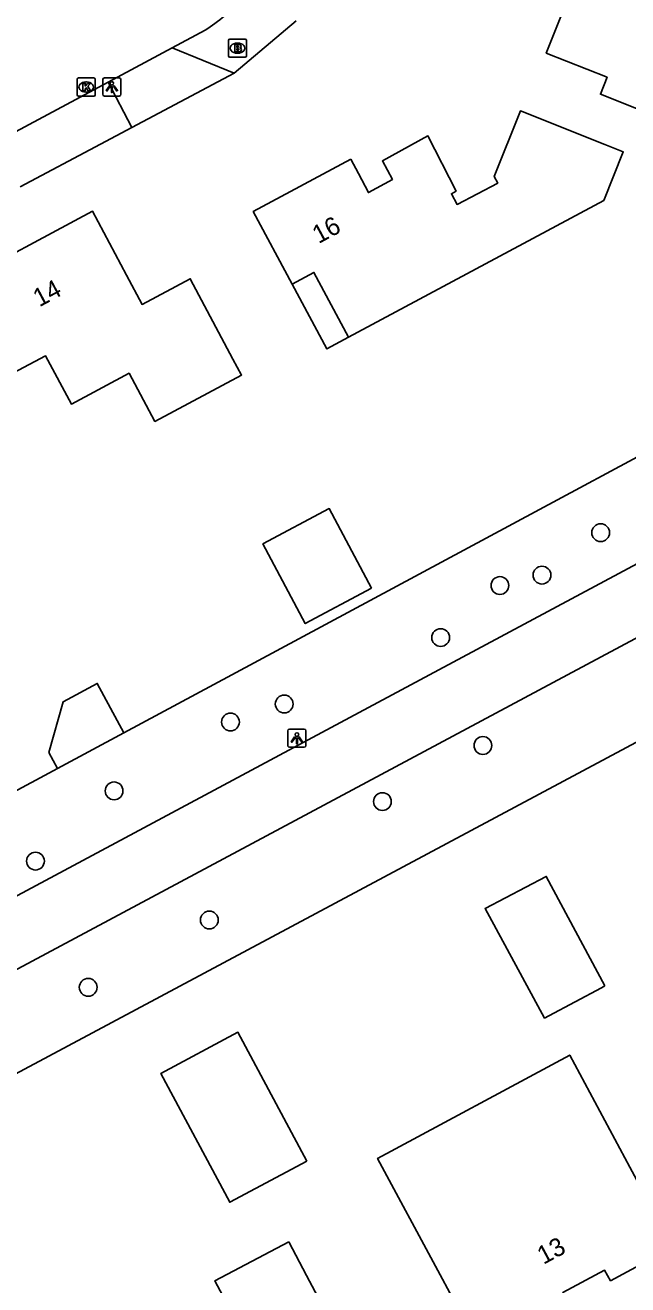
# Model space of a CAD drawing. Extents: x 157321 to 158827, y 386650 to 388532.
# Drawn here: x 158206.6 to 158239.7, y 387216.4 to 387285.7 of the extents above; entities that cross this region are included whole.
import ezdxf

# ---------------------------------------------------------------- set-up
doc = ezdxf.new("R2010")
doc.units = 0
for name, color, linetype in [('IMGEO_Boom', 7, 'Continuous'), ('IMGEO_Brandkraan', 7, 'Continuous'), ('IMGEO_Fietspad_gesloten', 7, 'Continuous'), ('IMGEO_Groenvoorziening', 7, 'Continuous'), ('IMGEO_Kolk', 7, 'Continuous'), ('IMGEO_Lichtpunt', 7, 'Continuous'), ('IMGEO_Pand', 7, 'Continuous'), ('IMGEO_Pand_nummerreeks', 7, 'Continuous'), ('IMGEO_Pand_overbouw', 7, 'Continuous'), ('IMGEO_Rijbaan_lokaal_gesloten', 7, 'Continuous'), ('IMGEO_Voetpad_open', 7, 'Continuous')]:
    doc.layers.add(name, color=color, linetype=linetype)

msp = doc.modelspace()

# ---------------------------------------------------------------- linework, layer by layer
at = {"layer": 'IMGEO_Boom'}
for centre in [(158238.227, 387257.821), (158235, 387255.485), (158232.689, 387254.912), (158229.43, 387252.05), (158220.825, 387248.395), (158217.869, 387247.405), (158231.753, 387246.114), (158211.468, 387243.617), (158226.225, 387243.028), (158207.145, 387239.754), (158216.706, 387236.515), (158210.046, 387232.813)]:
    msp.add_circle(centre, 0.489, dxfattribs=at)
at = {"layer": 'IMGEO_Brandkraan'}
for p, q in [((158217.753, 387284.046), (158217.753, 387284.898)), ((158217.828, 387284.972), (158218.68, 387284.972)), ((158218.241, 387284.752), (158218.266, 387284.752)), ((158218.754, 387284.898), (158218.754, 387284.046)), ((158218.264, 387284.192), (158218.239, 387284.192)), ((158218.68, 387283.972), (158217.828, 387283.972))]:
    msp.add_line(p, q, dxfattribs=at)
for points in [[(158217.753, 387284.046), (158217.753, 387284.898)], [(158217.828, 387284.972), (158218.68, 387284.972)], [(158218.754, 387284.898), (158218.754, 387284.046)], [(158218.101, 387284.672), (158218.101, 387284.272), (158218.314, 387284.272)], [(158218.332, 387284.672), (158218.101, 387284.672)], [(158218.28, 387284.591), (158218.226, 387284.591), (158218.226, 387284.515)], [(158218.226, 387284.515), (158218.279, 387284.515)], [(158218.288, 387284.439), (158218.226, 387284.439), (158218.226, 387284.358)], [(158218.226, 387284.358), (158218.288, 387284.358)], [(158218.68, 387283.972), (158217.828, 387283.972)]]:
    msp.add_lwpolyline(points, dxfattribs=at)
for centre, radius, start, end in [((158217.83, 387284.896), 0.0765, 91.55205, 178.44795), ((158217.83, 387284.896), 0.0765, 91.55205, 178.44795), ((158218.678, 387284.896), 0.0765, 1.55205, 88.44795), ((158218.678, 387284.896), 0.0765, 1.55205, 88.44795), ((158217.83, 387284.048), 0.0765, 181.55205, 268.44795), ((158217.83, 387284.048), 0.0765, 181.55205, 268.44795), ((158218.281, 387284.553), 0.0379, 267.82845, 90.93552), ((158218.289, 387284.398), 0.0404, 269.87594, 90.50774), ((158218.32, 387284.523), 0.251, 268.66757, 293.53466), ((158218.336, 387284.527), 0.145, 59.4692, 91.53667), ((158218.361, 387284.574), 0.0922, 285.51372, 58.15012), ((158218.366, 387284.382), 0.105, 301.31148, 78.98903), ((158218.678, 387284.048), 0.0765, 271.55205, 358.44795), ((158218.678, 387284.048), 0.0765, 271.55205, 358.44795)]:
    msp.add_arc(centre, radius, start, end, dxfattribs=at)
for centre, major_axis, ratio, start_param, end_param in [((158218.24, 387284.472), (-0.387, 0.002), 0.722429, 4.712389, 7.853982), ((158218.265, 387284.472), (-0.39, 0.002), 0.717154, 1.570796, 4.712389)]:
    msp.add_ellipse(centre, major_axis=major_axis, ratio=ratio, start_param=start_param, end_param=end_param, dxfattribs=at)
at = {"layer": 'IMGEO_Fietspad_gesloten'}
for points in [[(158287.618, 387281.484), (158228.821, 387250), (158183.203, 387225.573), (158113.521, 387188.82)], [(158184.875, 387222.452), (158236.396, 387250), (158293.02, 387280.276)]]:
    msp.add_lwpolyline(points, dxfattribs=at)
at = {"layer": 'IMGEO_Groenvoorziening'}
for points in [[(158218.078, 387283.103), (158212.453, 387280.099)], [(158212.008, 387246.807), (158217.947, 387250), (158257.92, 387271.493)], [(158184.356, 387216.458), (158247.137, 387250), (158279.987, 387267.551), (158281.984, 387268.584)], [(158109.367, 387190.866), (158137.628, 387206.813), (158208.355, 387244.843)]]:
    msp.add_lwpolyline(points, dxfattribs=at)
at = {"layer": 'IMGEO_Kolk'}
for p, q in [((158209.435, 387281.905), (158209.435, 387282.757)), ((158209.51, 387282.831), (158210.362, 387282.831)), ((158209.923, 387282.611), (158209.948, 387282.611)), ((158210.436, 387282.757), (158210.436, 387281.905)), ((158209.946, 387282.051), (158209.921, 387282.051)), ((158210.362, 387281.831), (158209.51, 387281.831))]:
    msp.add_line(p, q, dxfattribs=at)
for points in [[(158209.435, 387281.905), (158209.435, 387282.757)], [(158209.51, 387282.831), (158210.362, 387282.831)], [(158210.436, 387282.757), (158210.436, 387281.905)], [(158209.756, 387282.531), (158209.879, 387282.531), (158209.879, 387282.38), (158210.009, 387282.531), (158210.173, 387282.531), (158210.027, 387282.38), (158210.18, 387282.131), (158210.028, 387282.131), (158209.943, 387282.295), (158209.879, 387282.228), (158209.879, 387282.131), (158209.756, 387282.131), (158209.756, 387282.531)], [(158210.362, 387281.831), (158209.51, 387281.831)]]:
    msp.add_lwpolyline(points, dxfattribs=at)
for centre, start, end in [((158209.512, 387282.755), 91.55205, 178.44795), ((158209.512, 387282.755), 91.55205, 178.44795), ((158210.36, 387282.755), 1.55205, 88.44795), ((158210.36, 387282.755), 1.55205, 88.44795), ((158209.512, 387281.907), 181.55205, 268.44795), ((158209.512, 387281.907), 181.55205, 268.44795), ((158210.36, 387281.907), 271.55205, 358.44795), ((158210.36, 387281.907), 271.55205, 358.44795)]:
    msp.add_arc(centre, 0.0765, start, end, dxfattribs=at)
for centre, major_axis, ratio, start_param, end_param in [((158209.922, 387282.331), (-0.387, 0.002), 0.722429, 4.712389, 7.853982), ((158209.947, 387282.331), (-0.39, 0.002), 0.717154, 1.570796, 4.712389)]:
    msp.add_ellipse(centre, major_axis=major_axis, ratio=ratio, start_param=start_param, end_param=end_param, dxfattribs=at)
at = {"layer": 'IMGEO_Lichtpunt'}
for p, q in [((158210.846, 387282.739), (158210.846, 387281.932)), ((158210.846, 387282.739), (158210.846, 387281.932)), ((158211.748, 387282.834), (158210.94, 387282.834)), ((158211.748, 387282.834), (158210.94, 387282.834)), ((158211.842, 387281.932), (158211.842, 387282.739)), ((158211.842, 387281.932), (158211.842, 387282.739)), ((158210.94, 387281.838), (158211.748, 387281.838)), ((158210.94, 387281.838), (158211.748, 387281.838)), ((158221.024, 387246.918), (158221.024, 387246.111)), ((158221.024, 387246.918), (158221.024, 387246.111)), ((158221.926, 387247.013), (158221.118, 387247.013)), ((158221.926, 387247.013), (158221.118, 387247.013)), ((158222.02, 387246.111), (158222.02, 387246.918)), ((158222.02, 387246.111), (158222.02, 387246.918)), ((158221.118, 387246.017), (158221.926, 387246.017)), ((158221.118, 387246.017), (158221.926, 387246.017))]:
    msp.add_line(p, q, dxfattribs=at)
for points in [[(158211.22, 387282.403), (158211.259, 387282.375), (158211.071, 387282.113), (158211.033, 387282.14), (158211.22, 387282.403)], [(158211.322, 387282.355), (158211.369, 387282.355), (158211.369, 387282.033), (158211.322, 387282.033), (158211.322, 387282.355)], [(158211.432, 387282.375), (158211.47, 387282.402), (158211.657, 387282.14), (158211.618, 387282.112), (158211.432, 387282.375)], [(158221.398, 387246.582), (158221.437, 387246.554), (158221.249, 387246.292), (158221.211, 387246.319), (158221.398, 387246.582)], [(158221.61, 387246.554), (158221.648, 387246.581), (158221.835, 387246.319), (158221.796, 387246.291), (158221.61, 387246.554)], [(158221.5, 387246.534), (158221.547, 387246.534), (158221.547, 387246.212), (158221.5, 387246.212), (158221.5, 387246.534)]]:
    msp.add_lwpolyline(points, dxfattribs=at)
for centre in [(158211.345, 387282.537), (158221.523, 387246.716)]:
    msp.add_circle(centre, 0.0994, dxfattribs=at)
for centre, start, end in [((158210.94, 387282.739), 90, 180), ((158210.94, 387282.739), 90, 180), ((158211.748, 387282.739), 0, 90), ((158211.748, 387282.739), 0, 90), ((158210.94, 387281.932), 180, 270), ((158210.94, 387281.932), 180, 270), ((158211.748, 387281.932), 270, 0), ((158211.748, 387281.932), 270, 360), ((158221.118, 387246.918), 90, 180), ((158221.118, 387246.918), 90, 180), ((158221.926, 387246.918), 0, 90), ((158221.926, 387246.918), 0, 90), ((158221.118, 387246.111), 180, 270), ((158221.118, 387246.111), 180, 270), ((158221.926, 387246.111), 270, 0), ((158221.926, 387246.111), 270, 360)]:
    msp.add_arc(centre, 0.0946, start, end, dxfattribs=at)
at = {"layer": 'IMGEO_Pand'}
for points in [[(158237.116, 387288.93), (158240.464, 387287.604), (158244.111, 387296.805), (158249.488, 387294.684), (158250.355, 387295.05), (158251.933, 387294.404), (158252.607, 387292.838), (158251.998, 387291.256), (158251.148, 387290.862), (158246.289, 387278.719), (158242.857, 387280.086), (158238.212, 387281.937), (158238.581, 387282.865), (158235.239, 387284.197), (158237.116, 387288.93)], [(158224.489, 387278.372), (158224.916, 387277.584), (158225.451, 387276.523), (158226.777, 387277.246), (158226.224, 387278.271), (158228.725, 387279.646), (158230.28, 387276.611), (158230.023, 387276.461), (158230.328, 387275.878), (158232.567, 387277.05), (158232.377, 387277.413), (158233.814, 387281.017), (158238.459, 387279.165), (158239.471, 387278.762), (158238.408, 387276.091), (158224.363, 387268.567), (158222.455, 387272.131), (158221.261, 387271.492), (158219.124, 387275.481), (158224.489, 387278.372)], [(158212.159, 387271.98), (158213.012, 387270.377), (158215.66, 387271.785), (158218.007, 387267.371), (158218.476, 387266.489), (158213.712, 387263.943), (158212.296, 387266.59), (158209.12, 387264.891), (158207.704, 387267.538), (158205.322, 387266.283), (158204.957, 387266.977), (158202.627, 387271.4), (158210.289, 387275.496), (158212.159, 387271.98)], [(158225.627, 387254.768), (158221.982, 387252.82), (158219.654, 387257.199), (158223.299, 387259.147), (158225.627, 387254.768)], [(158208.355, 387244.843), (158207.883, 387245.721), (158208.675, 387248.523), (158210.545, 387249.528), (158212.008, 387246.807)], [(158212.008, 387246.807), (158208.355, 387244.843)], [(158238.456, 387232.889), (158238.276, 387232.793), (158235.372, 387231.242), (158235.141, 387231.118), (158231.871, 387237.154), (158235.238, 387238.912), (158238.456, 387232.889)], [(158222.065, 387223.255), (158217.828, 387220.988), (158214.038, 387228.071), (158218.275, 387230.339), (158222.065, 387223.255)], [(158241.026, 387220.709), (158239.839, 387222.92), (158236.532, 387229.081), (158225.963, 387223.397), (158229.273, 387217.237), (158231.639, 387212.832), (158236.488, 387215.454), (158236.147, 387216.025), (158238.448, 387217.248), (158238.769, 387216.67), (158242.204, 387218.515), (158241.026, 387220.709)], [(158221.078, 387218.818), (158217.017, 387216.673), (158218.363, 387214.125), (158214.824, 387212.256), (158214.352, 387213.15), (158210.69, 387211.134), (158212.659, 387207.508), (158213.533, 387207.982), (158216.29, 387202.905), (158222.364, 387206.175), (158222.109, 387206.624), (158222.674, 387208.584), (158223.163, 387208.836), (158221.923, 387211.209), (158222.826, 387211.698), (158224.391, 387212.545), (158222.056, 387216.967), (158221.078, 387218.818)]]:
    msp.add_lwpolyline(points, dxfattribs=at)
at = {"layer": 'IMGEO_Pand_overbouw'}
msp.add_lwpolyline([(158222.455, 387272.131), (158221.261, 387271.492), (158223.17, 387267.928), (158224.363, 387268.567)], close=True, dxfattribs=at)
at = {"layer": 'IMGEO_Rijbaan_lokaal_gesloten'}
for points in [[(158214.663, 387284.495), (158216.48, 387285.457)], [(158211.14, 387282.606), (158214.663, 387284.495)], [(158204.993, 387279.31), (158211.14, 387282.606)]]:
    msp.add_lwpolyline(points, dxfattribs=at)
msp.add_arc((158211.357, 387293.453), 9.496, 302.64841, 318.41582, dxfattribs=at)
at = {"layer": 'IMGEO_Voetpad_open'}
for points in [[(158221.481, 387285.976), (158218.078, 387283.103)], [(158214.663, 387284.495), (158218.078, 387283.103)], [(158212.453, 387280.099), (158211.14, 387282.606)], [(158212.453, 387280.099), (158210.725, 387279.185), (158206.308, 387276.849)]]:
    msp.add_lwpolyline(points, dxfattribs=at)

# ---------------------------------------------------------------- texts
at = {"layer": 'IMGEO_Pand_nummerreeks'}
for s, rotation, p in [('16', 28.3213, (158222.715, 387273.691)), ('14', 28.12835, (158207.355, 387270.209)), ('13', 28.27617, (158235.081, 387217.544))]:
    msp.add_text(s, height=1, rotation=rotation, dxfattribs=at).set_placement(p)

doc.saveas('drawing.dxf')
